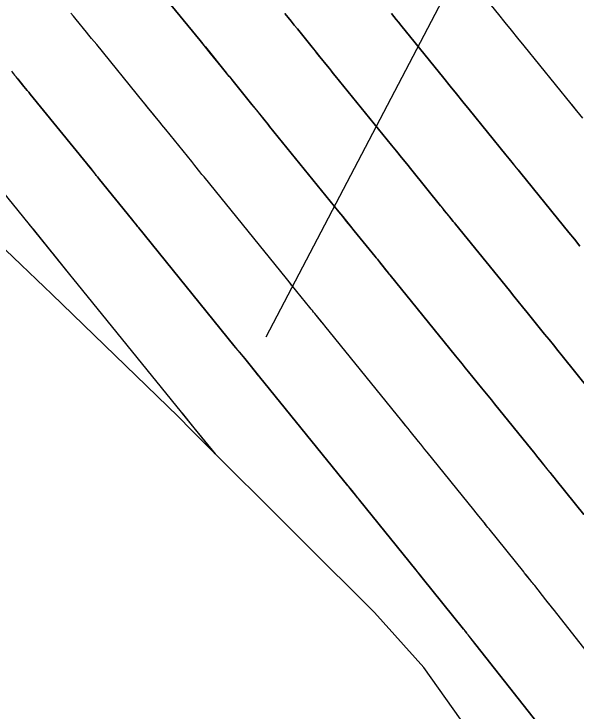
# Model space of a CAD drawing. Extents: x 954385 to 988206, y 1868364 to 1924553.
# Drawn here: x 955897.99 to 955918.36, y 1922755.37 to 1922780.61 of the extents above; entities that cross this region are included whole.
import ezdxf

# ---------------------------------------------------------------- set-up
doc = ezdxf.new("R2010")
doc.units = 0
for name, color, linetype in [('1', 7, 'Continuous'), ('Default', 7, 'Continuous'), ('Ex_Major Contours', 7, 'Continuous'), ('Ex_Minor Contours', 7, 'Continuous'), ('Perimeter', 7, 'Continuous'), ('Slopes', 7, 'Continuous')]:
    doc.layers.add(name, color=color, linetype=linetype)

msp = doc.modelspace()

# ---------------------------------------------------------------- linework, layer by layer
at = {"layer": '1'}
for points in [[(955916.501, 1922751.8), (955912.837, 1922756.954), (955911.048, 1922758.935), (955908.44, 1922761.541), (955904.418, 1922765.548), (955903.934, 1922766.032), (955899.364, 1922770.461), (955897.7, 1922772.065), (955894.815, 1922774.894), (955890.961, 1922778.539), (955890.195, 1922779.257), (955888.546, 1922780.8), (955887.177, 1922784.934), (955886.432, 1922786.823), (955884.205, 1922790.669), (955883.044, 1922796.114), (955883.363, 1922798.233), (955882.522, 1922805.864)], [(955918.374, 1922777.118), (955918.25, 1922777.271), (955918.201, 1922777.332), (955918.176, 1922777.363), (955916.479, 1922779.456), (955916.249, 1922779.74), (955916.02, 1922780.023), (955915.79, 1922780.306), (955915.56, 1922780.589), (955914.386, 1922782.037)], [(955918.64, 1922762.487), (955917.637, 1922763.734), (955917.563, 1922763.825), (955917.489, 1922763.917), (955917.415, 1922764.009), (955917.341, 1922764.1), (955917.045, 1922764.467), (955916.971, 1922764.558), (955916.897, 1922764.65), (955916.823, 1922764.741), (955916.749, 1922764.833), (955915.406, 1922766.493), (955915.288, 1922766.639), (955915.171, 1922766.784), (955915.053, 1922766.93), (955914.935, 1922767.075), (955914.463, 1922767.657), (955914.345, 1922767.802), (955914.227, 1922767.948), (955914.109, 1922768.093), (955913.991, 1922768.239), (955911.62, 1922771.159), (955911.59, 1922771.195), (955911.56, 1922771.232), (955911.455, 1922771.362), (955911.236, 1922771.633), (955911.197, 1922771.681), (955911.158, 1922771.729), (955911.119, 1922771.777), (955911.08, 1922771.825), (955910.322, 1922772.761), (955910.183, 1922772.933), (955910.043, 1922773.104), (955909.904, 1922773.276), (955909.764, 1922773.448), (955907.255, 1922776.542), (955907.202, 1922776.608), (955907.148, 1922776.674), (955907.094, 1922776.74), (955907.041, 1922776.806), (955906.773, 1922777.137), (955906.612, 1922777.336), (955905.883, 1922778.236), (955905.788, 1922778.354), (955905.692, 1922778.472), (955905.596, 1922778.59), (955905.5, 1922778.708), (955905.117, 1922779.18), (955904.925, 1922779.416), (955904.733, 1922779.652), (955903.394, 1922781.297)], [(955920.716, 1922755.021), (955917.572, 1922759.008), (955917.494, 1922759.107), (955917.416, 1922759.206), (955917.338, 1922759.305), (955917.26, 1922759.404), (955916.858, 1922759.915), (955916.825, 1922759.956), (955916.792, 1922759.998), (955916.759, 1922760.039), (955916.726, 1922760.08), (955916.56, 1922760.286), (955916.494, 1922760.369), (955916.461, 1922760.41), (955915.21, 1922761.966), (955915.163, 1922762.024), (955915.116, 1922762.082), (955915.07, 1922762.14), (955915.023, 1922762.197), (955914.836, 1922762.429), (955914.743, 1922762.544), (955914.649, 1922762.66), (955912.957, 1922764.752), (955912.88, 1922764.846), (955912.804, 1922764.941), (955912.727, 1922765.035), (955912.651, 1922765.129), (955912.345, 1922765.506), (955912.268, 1922765.601), (955912.192, 1922765.695), (955912.115, 1922765.789), (955912.039, 1922765.884), (955909.253, 1922769.315), (955909.213, 1922769.364), (955909.132, 1922769.463), (955908.89, 1922769.763), (955908.846, 1922769.817), (955908.803, 1922769.871), (955908.759, 1922769.925), (955908.715, 1922769.979), (955908.239, 1922770.567), (955908.145, 1922770.682), (955908.051, 1922770.798), (955907.957, 1922770.914), (955907.863, 1922771.03), (955904.878, 1922774.71), (955904.841, 1922774.756), (955904.803, 1922774.802), (955904.766, 1922774.849), (955904.728, 1922774.895), (955904.541, 1922775.126), (955904.429, 1922775.265), (955903.487, 1922776.429), (955903.419, 1922776.512), (955903.351, 1922776.596), (955903.284, 1922776.679), (955903.216, 1922776.763), (955902.877, 1922777.18), (955902.741, 1922777.346), (955902.673, 1922777.43), (955900.988, 1922779.501), (955900.894, 1922779.616), (955900.801, 1922779.73), (955900.707, 1922779.844), (955900.614, 1922779.959), (955900.239, 1922780.415), (955900.145, 1922780.529), (955900.051, 1922780.643)], [(955907.807, 1922780.627), (955907.92, 1922780.488), (955908.033, 1922780.349), (955908.146, 1922780.21), (955908.258, 1922780.07), (955908.796, 1922779.407), (955908.935, 1922779.234), (955909.074, 1922779.062), (955909.353, 1922778.718), (955909.423, 1922778.632), (955909.493, 1922778.545), (955909.562, 1922778.459), (955909.632, 1922778.373), (955911.666, 1922775.867), (955911.85, 1922775.639), (955912.035, 1922775.411), (955912.22, 1922775.183), (955912.405, 1922774.955), (955913.445, 1922773.671), (955913.514, 1922773.586), (955913.582, 1922773.502), (955913.768, 1922773.273), (955913.827, 1922773.199), (955913.907, 1922773.101), (955913.947, 1922773.052), (955913.986, 1922773.003), (955915.942, 1922770.594), (955916.102, 1922770.397), (955916.262, 1922770.2), (955916.421, 1922770.004), (955916.58, 1922769.807), (955917.218, 1922769.021), (955917.378, 1922768.824), (955917.537, 1922768.628), (955917.696, 1922768.431), (955917.856, 1922768.234), (955918.85, 1922767.006)], [(955911.666, 1922780.629), (955911.751, 1922780.523), (955911.837, 1922780.417), (955911.923, 1922780.311), (955912.009, 1922780.205), (955913.567, 1922778.285), (955913.797, 1922778.001), (955914.027, 1922777.717), (955914.258, 1922777.433), (955914.488, 1922777.149), (955915.811, 1922775.517), (955915.87, 1922775.444), (955915.929, 1922775.371), (955916.081, 1922775.183), (955916.155, 1922775.091), (955916.254, 1922774.969), (955916.303, 1922774.908), (955916.353, 1922774.846), (955917.894, 1922772.949), (955918.095, 1922772.701), (955918.296, 1922772.453), (955918.497, 1922772.206)], [(955897.896, 1922778.541), (955898.01, 1922778.402), (955898.124, 1922778.263), (955898.353, 1922777.984), (955898.41, 1922777.915), (955898.468, 1922777.845), (955898.525, 1922777.775), (955898.582, 1922777.705), (955900.614, 1922775.208), (955900.733, 1922775.061), (955900.931, 1922774.817), (955900.971, 1922774.768), (955901.011, 1922774.719), (955901.051, 1922774.67), (955901.09, 1922774.621), (955902.246, 1922773.194), (955902.331, 1922773.089), (955902.437, 1922772.957), (955902.48, 1922772.904), (955902.501, 1922772.878), (955905.962, 1922768.612), (955906.059, 1922768.492), (955906.156, 1922768.373), (955906.35, 1922768.133), (955906.398, 1922768.074), (955906.447, 1922768.014), (955906.495, 1922767.954), (955906.544, 1922767.894), (955906.84, 1922767.528), (955906.886, 1922767.471), (955910.087, 1922763.528), (955910.157, 1922763.442), (955910.227, 1922763.356), (955910.367, 1922763.183), (955910.437, 1922763.097), (955910.507, 1922763.011), (955912.549, 1922760.487), (955912.627, 1922760.391), (955912.705, 1922760.295), (955912.743, 1922760.246), (955912.782, 1922760.198), (955914.283, 1922758.333), (955914.335, 1922758.267), (955914.388, 1922758.201), (955914.401, 1922758.185), (955914.414, 1922758.168), (955914.428, 1922758.152), (955914.441, 1922758.135), (955914.632, 1922757.892), (955914.726, 1922757.773), (955918.333, 1922753.2)], [(955905.282, 1922764.687), (955904.519, 1922765.628), (955904.094, 1922766.152), (955904.061, 1922766.194), (955900.124, 1922771.046), (955900.062, 1922771.123), (955898.694, 1922772.814), (955898.659, 1922772.857), (955898.554, 1922772.986), (955896.175, 1922775.909)]]:
    msp.add_lwpolyline(points, dxfattribs=at)
at = {"layer": 'Default'}
msp.add_arc((955068.332, 1922107.114), 1145.916, 31.460692, 46.414195, dxfattribs=at)
at = {"layer": 'Ex_Major Contours'}
msp.add_lwpolyline([(955903.394, 1922781.297), (955904.734, 1922779.653), (955904.83, 1922779.535), (955904.926, 1922779.417), (955905.022, 1922779.299), (955905.118, 1922779.181), (955905.501, 1922778.709), (955905.597, 1922778.591), (955905.693, 1922778.473), (955905.789, 1922778.355), (955905.884, 1922778.237), (955906.613, 1922777.336), (955906.72, 1922777.204), (955906.827, 1922777.072), (955907.041, 1922776.807), (955907.095, 1922776.741), (955907.148, 1922776.674), (955907.202, 1922776.608), (955907.255, 1922776.542), (955909.765, 1922773.449), (955909.904, 1922773.277), (955910.044, 1922773.105), (955910.183, 1922772.933), (955910.322, 1922772.761), (955911.081, 1922771.826), (955911.12, 1922771.777), (955911.159, 1922771.729), (955911.198, 1922771.681), (955911.237, 1922771.633), (955911.56, 1922771.233), (955911.605, 1922771.178), (955911.62, 1922771.159), (955913.991, 1922768.239), (955914.109, 1922768.093), (955914.227, 1922767.948), (955914.345, 1922767.803), (955914.463, 1922767.657), (955914.935, 1922767.075), (955915.053, 1922766.93), (955915.171, 1922766.784), (955915.289, 1922766.639), (955915.406, 1922766.493), (955916.749, 1922764.832), (955916.823, 1922764.741), (955916.897, 1922764.649), (955916.971, 1922764.558), (955917.045, 1922764.466), (955917.34, 1922764.1), (955917.414, 1922764.008), (955917.488, 1922763.916), (955917.562, 1922763.825), (955917.636, 1922763.733), (955918.64, 1922762.487)], dxfattribs=at)
at = {"layer": 'Ex_Minor Contours'}
for points in [[(955918.601, 1922776.838), (955918.275, 1922777.241), (955918.226, 1922777.302), (955918.177, 1922777.363), (955916.479, 1922779.457), (955916.249, 1922779.74), (955916.02, 1922780.023), (955915.79, 1922780.306), (955915.56, 1922780.59), (955914.386, 1922782.037)], [(955920.716, 1922755.02), (955917.574, 1922759.008), (955917.417, 1922759.206), (955917.261, 1922759.404), (955916.858, 1922759.915), (955916.826, 1922759.957), (955916.793, 1922759.998), (955916.76, 1922760.039), (955916.727, 1922760.081), (955916.594, 1922760.245), (955916.561, 1922760.287), (955916.528, 1922760.328), (955916.495, 1922760.369), (955916.462, 1922760.41), (955915.209, 1922761.965), (955915.162, 1922762.023), (955915.115, 1922762.081), (955915.069, 1922762.139), (955915.022, 1922762.197), (955914.835, 1922762.428), (955914.742, 1922762.544), (955914.648, 1922762.659), (955912.957, 1922764.752), (955912.881, 1922764.846), (955912.804, 1922764.941), (955912.728, 1922765.035), (955912.651, 1922765.129), (955912.345, 1922765.507), (955912.269, 1922765.601), (955912.192, 1922765.695), (955912.116, 1922765.79), (955912.039, 1922765.884), (955909.253, 1922769.315), (955909.213, 1922769.365), (955908.891, 1922769.764), (955908.847, 1922769.818), (955908.803, 1922769.872), (955908.759, 1922769.926), (955908.716, 1922769.98), (955908.239, 1922770.567), (955908.145, 1922770.683), (955908.051, 1922770.799), (955907.958, 1922770.915), (955907.864, 1922771.03), (955904.878, 1922774.71), (955904.841, 1922774.757), (955904.803, 1922774.803), (955904.766, 1922774.849), (955904.729, 1922774.895), (955904.542, 1922775.127), (955904.467, 1922775.219), (955904.43, 1922775.265), (955903.488, 1922776.43), (955903.42, 1922776.513), (955903.352, 1922776.597), (955903.285, 1922776.68), (955903.217, 1922776.764), (955902.946, 1922777.097), (955902.878, 1922777.181), (955902.81, 1922777.264), (955902.742, 1922777.347), (955902.674, 1922777.431), (955900.988, 1922779.501), (955900.894, 1922779.616), (955900.801, 1922779.73), (955900.707, 1922779.844), (955900.613, 1922779.958), (955900.238, 1922780.415), (955900.144, 1922780.529), (955900.05, 1922780.643)], [(955918.849, 1922767.005), (955917.856, 1922768.234), (955917.697, 1922768.431), (955917.537, 1922768.628), (955917.378, 1922768.824), (955917.219, 1922769.021), (955916.581, 1922769.808), (955916.421, 1922770.004), (955916.262, 1922770.201), (955916.102, 1922770.397), (955915.943, 1922770.594), (955913.987, 1922773.003), (955913.947, 1922773.052), (955913.907, 1922773.101), (955913.749, 1922773.298), (955913.583, 1922773.502), (955913.515, 1922773.587), (955913.446, 1922773.671), (955912.405, 1922774.955), (955912.22, 1922775.183), (955912.036, 1922775.411), (955911.851, 1922775.639), (955911.666, 1922775.867), (955909.632, 1922778.374), (955909.562, 1922778.46), (955909.493, 1922778.546), (955909.423, 1922778.632), (955909.353, 1922778.718), (955909.075, 1922779.063), (955909.005, 1922779.149), (955908.936, 1922779.235), (955908.866, 1922779.321), (955908.796, 1922779.407), (955908.259, 1922780.071), (955908.146, 1922780.211), (955908.034, 1922780.35), (955907.921, 1922780.489), (955907.808, 1922780.628)], [(955918.498, 1922772.206), (955918.297, 1922772.454), (955918.096, 1922772.701), (955917.894, 1922772.949), (955916.353, 1922774.847), (955916.304, 1922774.908), (955916.254, 1922774.97), (955915.929, 1922775.372), (955915.87, 1922775.444), (955915.811, 1922775.517), (955914.488, 1922777.149), (955914.258, 1922777.433), (955914.028, 1922777.717), (955913.797, 1922778.001), (955913.567, 1922778.285), (955912.009, 1922780.206), (955911.923, 1922780.311), (955911.837, 1922780.417), (955911.751, 1922780.523), (955911.666, 1922780.63)], [(955918.332, 1922753.199), (955914.727, 1922757.774), (955914.602, 1922757.932), (955914.442, 1922758.136), (955914.429, 1922758.152), (955914.416, 1922758.169), (955914.402, 1922758.185), (955914.389, 1922758.202), (955914.323, 1922758.284), (955914.283, 1922758.333), (955912.781, 1922760.197), (955912.723, 1922760.27), (955912.606, 1922760.414), (955912.548, 1922760.486), (955910.507, 1922763.011), (955910.472, 1922763.054), (955910.437, 1922763.097), (955910.402, 1922763.14), (955910.367, 1922763.183), (955910.192, 1922763.399), (955910.122, 1922763.486), (955910.087, 1922763.529), (955906.887, 1922767.471), (955906.866, 1922767.497), (955906.544, 1922767.894), (955906.496, 1922767.954), (955906.447, 1922768.014), (955906.399, 1922768.074), (955906.351, 1922768.134), (955906.108, 1922768.433), (955905.962, 1922768.612), (955902.501, 1922772.879), (955902.459, 1922772.931), (955902.416, 1922772.984), (955902.289, 1922773.142), (955902.246, 1922773.195), (955901.091, 1922774.622), (955901.052, 1922774.671), (955901.012, 1922774.72), (955900.972, 1922774.769), (955900.932, 1922774.818), (955900.773, 1922775.014), (955900.694, 1922775.111), (955900.614, 1922775.209), (955898.581, 1922777.705), (955898.524, 1922777.775), (955898.467, 1922777.845), (955898.41, 1922777.914), (955898.353, 1922777.984), (955898.067, 1922778.332), (955897.952, 1922778.471)], [(955905.287, 1922764.682), (955904.519, 1922765.628), (955904.095, 1922766.153), (955904.061, 1922766.194), (955900.125, 1922771.047), (955900.063, 1922771.124), (955898.695, 1922772.815), (955898.66, 1922772.858), (955898.578, 1922772.958), (955898.555, 1922772.987), (955896.175, 1922775.909)]]:
    msp.add_lwpolyline(points, dxfattribs=at)
at = {"layer": 'Perimeter'}
msp.add_lwpolyline([(955916.501, 1922751.8), (955912.837, 1922756.954), (955911.048, 1922758.935), (955908.44, 1922761.541), (955904.418, 1922765.548), (955903.934, 1922766.032), (955899.364, 1922770.461), (955897.7, 1922772.065), (955894.815, 1922774.894), (955890.961, 1922778.539), (955890.195, 1922779.257), (955888.546, 1922780.8), (955887.177, 1922784.934), (955886.432, 1922786.823), (955884.205, 1922790.669), (955883.044, 1922796.114), (955883.363, 1922798.233), (955882.522, 1922805.864)], dxfattribs=at)
at = {"layer": 'Slopes'}
msp.add_lwpolyline([(955907.131, 1922768.928), (955920.847, 1922795.115), (955921.094, 1922789.12), (955920.847, 1922795.115), (955915.779, 1922791.904)], dxfattribs=at)

doc.saveas('drawing.dxf')
